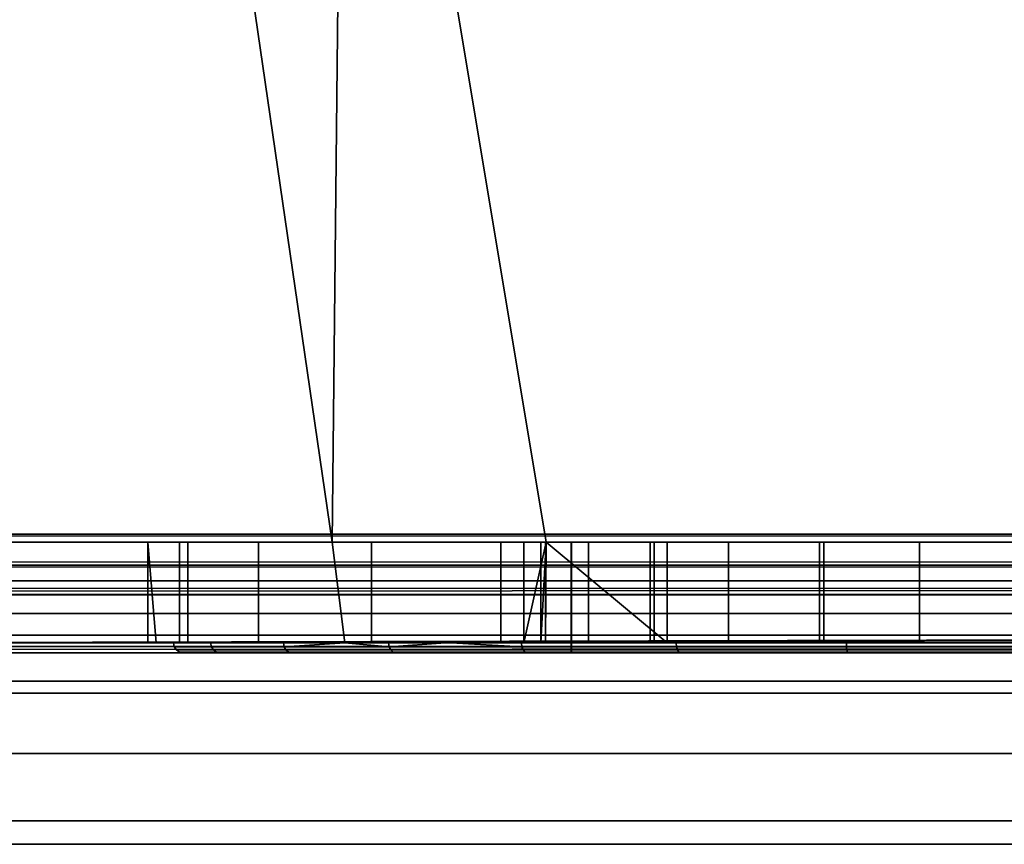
# Model space of a CAD drawing. Header units: millimetres. Extents: x -603 to 3703, y -115 to 193.
# Tile 509 of 656: x 2546 to 2556, y -33 to -25. Entities that reach past the tile are written whole.
import ezdxf

# ---------------------------------------------------------------- set-up
doc = ezdxf.new("R2010")
doc.units = ezdxf.units.MM
doc.layers.add('151', color=7, linetype='Continuous', true_color=0xffffff)

# ---------------------------------------------------------------- blocks, each defined once
blk = doc.blocks.new('UG_SURFACE_136')
at = {"layer": '151', "color": 252, "linetype": 'Continuous', "lineweight": 35}
for points in [[(2543.9751, -17, 1167.5), (2494, -17, 1167.5), (2494, -30, 1167.5), (2576, -30, 1167.5)], [(2576, -30, 1002.5001), (2494, -30, 1002.5001), (2494, -17, 1002.5001), (2543.9751, -17, 1002.5001)], [(2576, -30, 1167.5), (2547.375, -17, 1167.5), (2543.9751, -17, 1167.5)], [(2576, -30, 1002.5001), (2543.9751, -17, 1002.5001), (2547.375, -17, 1002.5001)], [(2576, -30, 1167.5), (2549.2499, -17, 1167.5), (2547.375, -17, 1167.5)], [(2576, -30, 1002.5001), (2547.375, -17, 1002.5001), (2549.2499, -17, 1002.5001)], [(2576, -30, 1167.5), (2562.7501, -17, 1167.5), (2549.2499, -17, 1167.5)], [(2576, -30, 1002.5001), (2549.2499, -17, 1002.5001), (2562.7501, -17, 1002.5001)], [(2543.9751, -30, 1003.5), (2549.125, -30, 1003.5), (2547.375, -18, 1003.5), (2543.9751, -18, 1003.5)], [(2549.125, -30, 1166.5), (2543.9751, -30, 1166.5), (2543.9751, -18, 1166.5), (2547.375, -18, 1166.5)], [(2549.125, -30, 1003.5), (2549.2499, -18, 1003.5), (2547.375, -18, 1003.5)], [(2547.375, -18, 1166.5), (2549.2499, -18, 1166.5), (2549.125, -30, 1166.5)], [(2549.2499, -18, 1003.5), (2549.125, -30, 1003.5), (2551.25, -30, 1003.5)], [(2549.2499, -18, 1166.5), (2551.25, -30, 1166.5), (2549.125, -30, 1166.5)], [(2551.25, -30, 1003.5), (2560.75, -30, 1003.5), (2562.7501, -18, 1003.5), (2549.2499, -18, 1003.5)], [(2549.2499, -18, 1166.5), (2562.7501, -18, 1166.5), (2560.75, -30, 1166.5), (2551.25, -30, 1166.5)], [(2576, -30, 1167.5), (2494, -30, 1167.5), (2494, -30.3827, 1167.4238), (2575.9685, -30.3827, 1167.4238)], [(2575.9685, -30.3827, 1002.5761), (2494, -30.3827, 1002.5761), (2494, -30, 1002.5001), (2576, -30, 1002.5001)], [(2543.9751, -30, 1033.975), (2543.9751, -30, 1093.25), (2549.125, -30, 1093.25), (2549.125, -30, 1037.2051)], [(2549.125, -30, 1037.2051), (2547.6892, -30, 1034.7373), (2543.9751, -30, 1033.975)], [(2543.9751, -30, 1033.975), (2547.6055, -30, 1033.975), (2547.2932, -30, 1031.1321)], [(2547.2932, -30, 1031.1321), (2548.393, -30, 1027.676), (2543.9751, -30, 1013.575), (2543.9751, -30, 1033.975)], [(2548.393, -30, 1027.676), (2549.125, -30, 1026.8509), (2549.125, -30, 1013.575), (2543.9751, -30, 1013.575)], [(2547.6892, -30, 1034.7373), (2547.6055, -30, 1033.975), (2543.9751, -30, 1033.975)], [(2549.125, -30, 1166.5), (2549.125, -30, 1126.75), (2543.9751, -30, 1126.75), (2543.9751, -30, 1166.5)], [(2549.125, -30, 1126.75), (2549.125, -30, 1108.1001), (2543.9751, -30, 1108.1001), (2543.9751, -30, 1126.75)], [(2549.125, -30, 1108.1001), (2549.125, -30, 1099.9), (2543.9751, -30, 1099.9), (2543.9751, -30, 1108.1001)], [(2549.125, -30, 1099.9), (2549.125, -30, 1093.25), (2543.9751, -30, 1093.25), (2543.9751, -30, 1099.9)], [(2549.125, -30, 1013.575), (2549.125, -30, 1003.5), (2543.9751, -30, 1003.5), (2543.9751, -30, 1013.575)], [(2547.2932, -30, 1031.1321), (2547.6055, -30, 1033.975), (2547.6055, -31, 1033.975), (2547.375, -31, 1031.8773)], [(2547.2932, -30, 1031.1321), (2547.2932, -31, 1031.1321), (2547.375, -31, 1030.875)], [(2547.375, -31, 1030.875), (2548.393, -31, 1027.676), (2548.393, -30, 1027.676), (2547.2932, -30, 1031.1321)], [(2547.375, -31, 1031.8773), (2547.2932, -31, 1031.1321), (2547.2932, -30, 1031.1321)], [(2547.6055, -30, 1033.975), (2547.6892, -30, 1034.7373), (2547.6892, -31, 1034.7373), (2547.6055, -31, 1033.975)], [(2549.2499, -31, 1037.4199), (2547.6892, -31, 1034.7373), (2547.6892, -30, 1034.7373), (2549.125, -30, 1037.2051)], [(2549.125, -30, 1026.8509), (2548.393, -30, 1027.676), (2548.393, -31, 1027.676), (2549.2499, -31, 1026.71)], [(2549.125, -30, 1037.2051), (2549.5133, -30, 1037.8723), (2549.5133, -31, 1037.8723), (2549.2499, -31, 1037.4199)], [(2549.2499, -31, 1026.71), (2550.8001, -31, 1024.9628), (2550.8001, -30, 1024.9628), (2549.125, -30, 1026.8509)], [(2549.125, -30, 1166.5), (2551.25, -30, 1166.5), (2551.25, -30, 1151.2078), (2551.0273, -30, 1150.5226)], [(2551.0273, -30, 1150.5226), (2551.2447, -30, 1148.4549), (2549.125, -30, 1126.75), (2549.125, -30, 1166.5)], [(2549.125, -30, 1093.25), (2551.25, -30, 1093.25), (2551.25, -30, 1083.2077), (2551.0273, -30, 1082.5226)], [(2551.0273, -30, 1082.5226), (2551.2447, -30, 1080.4549), (2549.125, -30, 1037.2051), (2549.125, -30, 1093.25)], [(2549.125, -30, 1013.575), (2550.8001, -30, 1013.575), (2550.8001, -30, 1012.55)], [(2550.8001, -30, 1012.55), (2551.1959, -30, 1010.56), (2549.125, -30, 1003.5), (2549.125, -30, 1013.575)], [(2551.1959, -30, 1010.56), (2551.25, -30, 1010.479), (2551.25, -30, 1003.5), (2549.125, -30, 1003.5)], [(2550.8001, -30, 1013.575), (2549.125, -30, 1013.575), (2549.125, -30, 1026.8509), (2550.8001, -30, 1024.9628)], [(2549.5133, -30, 1037.8723), (2549.125, -30, 1037.2051), (2551.2447, -30, 1080.4549)], [(2551.2447, -30, 1148.4549), (2551.25, -30, 1148.4457), (2551.25, -30, 1126.75), (2549.125, -30, 1126.75)], [(2551.25, -30, 1126.75), (2551.25, -30, 1108.1001), (2549.125, -30, 1108.1001), (2549.125, -30, 1126.75)], [(2551.25, -30, 1108.1001), (2551.25, -30, 1099.9), (2549.125, -30, 1099.9), (2549.125, -30, 1108.1001)], [(2551.25, -30, 1099.9), (2551.25, -30, 1093.25), (2549.125, -30, 1093.25), (2549.125, -30, 1099.9)], [(2552.4518, -31, 1039.9983), (2549.5133, -31, 1037.8723), (2549.5133, -30, 1037.8723), (2551.25, -30, 1039.1288)], [(2551.2447, -30, 1080.4549), (2551.25, -30, 1080.4458), (2551.25, -30, 1039.1288), (2549.5133, -30, 1037.8723)], [(2550.8001, -30, 1012.55), (2550.8001, -31, 1012.55), (2551.1959, -31, 1010.56), (2551.1959, -30, 1010.56)], [(2550.8001, -31, 1013.575), (2550.8001, -31, 1012.55), (2550.8001, -30, 1012.55), (2550.8001, -30, 1013.575)], [(2550.8001, -30, 1013.575), (2550.8001, -30, 1024.9628), (2550.8001, -31, 1024.9628), (2550.8001, -31, 1013.575)], [(2551.0273, -31, 1150.5226), (2551.0273, -30, 1150.5226), (2551.25, -30, 1151.2078)], [(2551.0273, -30, 1150.5226), (2551.0273, -31, 1150.5226), (2551.2447, -31, 1148.4549), (2551.2447, -30, 1148.4549)], [(2551.25, -30, 1151.2078), (2551.6698, -30, 1152.5), (2551.6698, -31, 1152.5), (2551.0273, -31, 1150.5226)], [(2551.0273, -31, 1082.5226), (2551.0273, -30, 1082.5226), (2551.25, -30, 1083.2077)], [(2551.0273, -30, 1082.5226), (2551.0273, -31, 1082.5226), (2551.2447, -31, 1080.4549), (2551.2447, -30, 1080.4549)], [(2551.25, -30, 1083.2077), (2551.6698, -30, 1084.5), (2551.6698, -31, 1084.5), (2551.0273, -31, 1082.5226)], [(2551.1959, -31, 1010.56), (2552.3231, -31, 1008.873), (2552.3231, -30, 1008.873), (2551.25, -30, 1010.479)], [(2551.25, -30, 1010.479), (2551.1959, -30, 1010.56), (2551.1959, -31, 1010.56)], [(2551.2447, -31, 1148.4549), (2552.2842, -31, 1146.6544), (2552.2842, -30, 1146.6544), (2551.25, -30, 1148.4457)], [(2551.25, -30, 1148.4457), (2551.2447, -30, 1148.4549), (2551.2447, -31, 1148.4549)], [(2551.2447, -31, 1080.4549), (2552.2842, -31, 1078.6543), (2552.2842, -30, 1078.6543), (2551.25, -30, 1080.4458)], [(2551.25, -30, 1080.4458), (2551.2447, -30, 1080.4549), (2551.2447, -31, 1080.4549)], [(2551.25, -30, 1039.1288), (2552.4518, -30, 1039.9983), (2552.4518, -31, 1039.9983)], [(2556, -30, 1087), (2554.9605, -30, 1086.8907), (2551.25, -30, 1093.25), (2560.75, -30, 1093.25)], [(2551.25, -30, 1093.25), (2553.061, -30, 1086.045), (2551.6698, -30, 1084.5)], [(2554.9605, -30, 1086.8907), (2553.061, -30, 1086.045), (2551.25, -30, 1093.25)], [(2551.25, -30, 1126.75), (2552.2842, -30, 1146.6544), (2553.9663, -30, 1145.4322)], [(2553.9663, -30, 1145.4322), (2556, -30, 1145), (2560.75, -30, 1126.75), (2551.25, -30, 1126.75)], [(2551.25, -30, 1126.75), (2551.25, -30, 1148.4457), (2552.2842, -30, 1146.6544)], [(2556, -30, 1155), (2554.9605, -30, 1154.8908), (2551.25, -30, 1166.5), (2560.75, -30, 1166.5)], [(2551.25, -30, 1166.5), (2553.061, -30, 1154.0451), (2551.6698, -30, 1152.5)], [(2554.9605, -30, 1154.8908), (2553.061, -30, 1154.0451), (2551.25, -30, 1166.5)], [(2551.25, -30, 1039.1288), (2552.2842, -30, 1078.6543), (2553.9663, -30, 1077.4323)], [(2552.4518, -30, 1039.9983), (2551.25, -30, 1039.1288), (2553.9663, -30, 1077.4323)], [(2551.25, -30, 1039.1288), (2551.25, -30, 1080.4458), (2552.2842, -30, 1078.6543)], [(2551.25, -30, 1003.5), (2552.3231, -30, 1008.873), (2554.0102, -30, 1007.7459)], [(2554.0102, -30, 1007.7459), (2556, -30, 1007.35), (2560.75, -30, 1003.5), (2551.25, -30, 1003.5)], [(2551.25, -30, 1003.5), (2551.25, -30, 1010.479), (2552.3231, -30, 1008.873)], [(2551.25, -30, 1126.75), (2560.75, -30, 1126.75), (2560.4999, -30, 1108.5), (2551.5001, -30, 1108.5)], [(2551.25, -30, 1093.25), (2551.25, -30, 1099.9), (2551.5001, -30, 1099.9), (2551.5001, -30, 1099.4999)], [(2551.5001, -30, 1099.4999), (2560.4999, -30, 1099.4999), (2560.75, -30, 1093.25), (2551.25, -30, 1093.25)], [(2551.5001, -30, 1099.9), (2551.25, -30, 1099.9), (2551.25, -30, 1108.1001), (2551.5001, -30, 1108.1001)], [(2551.5001, -30, 1108.5), (2551.5001, -30, 1108.1001), (2551.25, -30, 1108.1001), (2551.25, -30, 1126.75)], [(2551.6698, -30, 1152.5), (2551.25, -30, 1151.2078), (2551.25, -30, 1166.5)], [(2551.6698, -30, 1084.5), (2551.25, -30, 1083.2077), (2551.25, -30, 1093.25)], [(2560.4999, -30, 1099.4999), (2551.5001, -30, 1099.4999), (2551.5001, -31.1, 1099.4999), (2560.4999, -31.1, 1099.4999)], [(2551.5001, -31.1, 1108.5), (2551.5001, -31.1, 1099.4999), (2551.5001, -30, 1099.9), (2551.5001, -30, 1108.1001)], [(2551.5001, -31.1, 1099.4999), (2551.5001, -30, 1099.4999), (2551.5001, -30, 1099.9)], [(2551.5001, -30, 1108.1001), (2551.5001, -30, 1108.5), (2551.5001, -31.1, 1108.5)], [(2551.5001, -30, 1108.5), (2560.4999, -30, 1108.5), (2560.4999, -31.1, 1108.5), (2551.5001, -31.1, 1108.5)], [(2553.061, -30, 1154.0451), (2553.061, -31, 1154.0451), (2551.6698, -31, 1152.5), (2551.6698, -30, 1152.5)], [(2553.061, -30, 1086.045), (2553.061, -31, 1086.045), (2551.6698, -31, 1084.5), (2551.6698, -30, 1084.5)], [(2552.2842, -30, 1146.6544), (2552.2842, -31, 1146.6544), (2553.9663, -31, 1145.4322), (2553.9663, -30, 1145.4322)], [(2552.2842, -30, 1078.6543), (2552.2842, -31, 1078.6543), (2553.9663, -31, 1077.4323), (2553.9663, -30, 1077.4323)], [(2552.3231, -30, 1008.873), (2552.3231, -31, 1008.873), (2554.0102, -31, 1007.7459), (2554.0102, -30, 1007.7459)], [(2556, -30, 1040.75), (2556, -31, 1040.75), (2552.4518, -31, 1039.9983), (2552.4518, -30, 1039.9983)], [(2553.9663, -30, 1077.4323), (2556, -30, 1077), (2556, -30, 1040.75), (2552.4518, -30, 1039.9983)], [(2554.9605, -30, 1154.8908), (2554.9605, -31, 1154.8908), (2553.061, -31, 1154.0451), (2553.061, -30, 1154.0451)], [(2554.9605, -30, 1086.8907), (2554.9605, -31, 1086.8907), (2553.061, -31, 1086.045), (2553.061, -30, 1086.045)], [(2553.9663, -30, 1145.4322), (2553.9663, -31, 1145.4322), (2556, -31, 1145), (2556, -30, 1145)], [(2553.9663, -30, 1077.4323), (2553.9663, -31, 1077.4323), (2556, -31, 1077), (2556, -30, 1077)], [(2554.0102, -30, 1007.7459), (2554.0102, -31, 1007.7459), (2556, -31, 1007.35), (2556, -30, 1007.35)], [(2556, -31, 1155), (2554.9605, -31, 1154.8908), (2554.9605, -30, 1154.8908), (2556, -30, 1155)], [(2556, -31, 1087), (2554.9605, -31, 1086.8907), (2554.9605, -30, 1086.8907), (2556, -30, 1087)], [(2575.9685, -30.3827, 1167.4238), (2494, -30.3827, 1167.4238), (2494, -30.7071, 1167.2071), (2575.8786, -30.7071, 1167.2071)], [(2575.8786, -30.7071, 1002.7928), (2494, -30.7071, 1002.7928), (2494, -30.3827, 1002.5761), (2575.9685, -30.3827, 1002.5761)], [(2575.8786, -30.7071, 1167.2071), (2494, -30.7071, 1167.2071), (2494, -30.9239, 1166.8826), (2575.7444, -30.9239, 1166.8826)], [(2575.7444, -30.9239, 1003.1173), (2494, -30.9239, 1003.1173), (2494, -30.7071, 1002.7928), (2575.8786, -30.7071, 1002.7928)], [(2575.7444, -30.9239, 1166.8826), (2494, -30.9239, 1166.8826), (2494, -31, 1166.5), (2543.9751, -31, 1166.5)], [(2494, -30.9239, 1003.1173), (2547.375, -31, 1003.5), (2543.9751, -31, 1003.5)], [(2494, -30.9239, 1003.1173), (2575.7444, -30.9239, 1003.1173), (2549.2499, -31, 1003.5), (2547.375, -31, 1003.5)], [(2575.7444, -30.9239, 1166.8826), (2543.9751, -31, 1166.5), (2547.375, -31, 1166.5)], [(2543.9751, -31, 1033.975), (2543.9751, -31, 1013.575), (2547.375, -31, 1013.575), (2547.375, -31, 1030.875)], [(2547.375, -31, 1030.875), (2547.2932, -31, 1031.1321), (2543.9751, -31, 1033.975)], [(2547.2932, -31, 1031.1321), (2547.375, -31, 1031.8773), (2547.375, -31, 1033.975), (2543.9751, -31, 1033.975)], [(2543.9751, -31, 1166.5), (2543.9751, -31, 1128.75), (2547.375, -31, 1128.75), (2547.375, -31, 1166.5)], [(2543.9751, -31, 1128.75), (2543.9751, -31, 1110.1), (2547.375, -31, 1110.1), (2547.375, -31, 1128.75)], [(2543.9751, -31, 1110.1), (2543.9751, -31, 1097.9), (2547.375, -31, 1097.9), (2547.375, -31, 1110.1)], [(2543.9751, -31, 1097.9), (2543.9751, -31, 1091.2499), (2547.375, -31, 1091.2499), (2547.375, -31, 1097.9)], [(2543.9751, -31, 1091.2499), (2543.9751, -31, 1033.975), (2547.375, -31, 1033.975), (2547.375, -31, 1091.2499)], [(2543.9751, -31, 1013.575), (2543.9751, -31, 1003.5), (2547.375, -31, 1003.5), (2547.375, -31, 1013.575)], [(2575.7444, -30.9239, 1166.8826), (2547.375, -31, 1166.5), (2549.2499, -31, 1166.5)], [(2547.375, -31, 1110.1), (2547.375, -31, 1097.9), (2547.5466, -31, 1103.1115)], [(2547.5466, -31, 1103.1115), (2547.9159, -31, 1106.6266), (2547.375, -31, 1110.1)], [(2547.375, -31, 1097.9), (2549.2499, -31, 1097.9), (2549.2499, -31, 1099.0711), (2548.6388, -31, 1099.75)], [(2548.6388, -31, 1099.75), (2547.5466, -31, 1103.1115), (2547.375, -31, 1097.9)], [(2547.375, -31, 1013.575), (2549.2499, -31, 1013.575), (2549.2499, -31, 1026.71), (2548.393, -31, 1027.676)], [(2547.375, -31, 1091.2499), (2547.375, -31, 1033.975), (2547.6055, -31, 1033.975), (2547.6892, -31, 1034.7373)], [(2547.6892, -31, 1034.7373), (2549.2499, -31, 1037.4199), (2549.2499, -31, 1091.2499), (2547.375, -31, 1091.2499)], [(2547.6055, -31, 1033.975), (2547.375, -31, 1033.975), (2547.375, -31, 1031.8773)], [(2548.393, -31, 1027.676), (2547.375, -31, 1030.875), (2547.375, -31, 1013.575)], [(2547.9159, -31, 1106.6266), (2549.2499, -31, 1108.9371), (2549.2499, -31, 1110.1), (2547.375, -31, 1110.1)], [(2547.375, -31, 1166.5), (2547.375, -31, 1128.75), (2549.2499, -31, 1128.75), (2549.2499, -31, 1166.5)], [(2547.375, -31, 1128.75), (2547.375, -31, 1110.1), (2549.2499, -31, 1110.1), (2549.2499, -31, 1128.75)], [(2547.375, -31, 1097.9), (2547.375, -31, 1091.2499), (2549.2499, -31, 1091.2499), (2549.2499, -31, 1097.9)], [(2547.375, -31, 1013.575), (2547.375, -31, 1003.5), (2549.2499, -31, 1003.5), (2549.2499, -31, 1013.575)], [(2548.6453, -31.0383, 1099.7539), (2547.554, -31.0383, 1103.1123), (2547.5466, -31, 1103.1115), (2548.6388, -31, 1099.75)], [(2547.554, -31.0383, 1103.1123), (2547.9233, -31.0383, 1106.6242), (2547.9159, -31, 1106.6266), (2547.5466, -31, 1103.1115)], [(2549.2499, -31, 1108.9371), (2547.9159, -31, 1106.6266), (2547.9233, -31.0383, 1106.6242), (2549.6888, -31.0383, 1109.6826)], [(2548.6453, -31.0383, 1099.7539), (2548.6388, -31, 1099.75), (2549.2499, -31, 1099.0711)], [(2551.0082, -31.0383, 1097.1295), (2548.6453, -31.0383, 1099.7539), (2549.2499, -31, 1099.0711), (2550.3044, -31, 1097.9)], [(2549.2499, -31, 1166.5), (2562.7501, -31, 1166.5), (2575.7444, -30.9239, 1166.8826)], [(2575.7444, -30.9239, 1003.1173), (2562.7501, -31, 1003.5), (2549.2499, -31, 1003.5)], [(2549.2499, -31, 1166.5), (2554.9605, -31, 1154.8908), (2556, -31, 1155)], [(2556, -31, 1155), (2557.0395, -31, 1154.8908), (2562.7501, -31, 1166.5), (2549.2499, -31, 1166.5)], [(2549.2499, -31, 1166.5), (2551.0273, -31, 1150.5226), (2551.6698, -31, 1152.5)], [(2549.2499, -31, 1128.75), (2552.2842, -31, 1146.6544), (2551.2447, -31, 1148.4549)], [(2549.2499, -31, 1166.5), (2553.061, -31, 1154.0451), (2554.9605, -31, 1154.8908)], [(2551.2447, -31, 1148.4549), (2551.0273, -31, 1150.5226), (2549.2499, -31, 1166.5), (2549.2499, -31, 1128.75)], [(2549.2499, -31, 1128.75), (2562.7501, -31, 1128.75), (2556, -31, 1145), (2553.9663, -31, 1145.4322)], [(2553.9663, -31, 1145.4322), (2552.2842, -31, 1146.6544), (2549.2499, -31, 1128.75)], [(2551.6698, -31, 1152.5), (2553.061, -31, 1154.0451), (2549.2499, -31, 1166.5)], [(2549.2499, -31, 1091.2499), (2554.2328, -31, 1095.6857), (2551.0039, -31, 1097.1234)], [(2549.2499, -31, 1091.2499), (2562.7501, -31, 1091.2499), (2557.7672, -31, 1095.6857), (2554.2328, -31, 1095.6857)], [(2549.2499, -31, 1110.1), (2549.2499, -31, 1108.9371), (2549.6833, -31, 1109.6876)], [(2562.7501, -31, 1128.75), (2549.2499, -31, 1128.75), (2556, -31, 1112.5), (2559.4573, -31, 1111.7651)], [(2549.2499, -31, 1128.75), (2549.2499, -31, 1110.1), (2550.2508, -31, 1110.1), (2552.5427, -31, 1111.7651)], [(2552.5427, -31, 1111.7651), (2556, -31, 1112.5), (2549.2499, -31, 1128.75)], [(2549.2499, -31, 1091.2499), (2554.9605, -31, 1086.8907), (2556, -31, 1087)], [(2553.9663, -31, 1077.4323), (2549.2499, -31, 1037.4199), (2549.5133, -31, 1037.8723)], [(2556, -31, 1087), (2557.0395, -31, 1086.8907), (2562.7501, -31, 1091.2499), (2549.2499, -31, 1091.2499)], [(2549.2499, -31, 1091.2499), (2551.0273, -31, 1082.5226), (2551.6698, -31, 1084.5)], [(2549.2499, -31, 1037.4199), (2552.2842, -31, 1078.6543), (2551.2447, -31, 1080.4549)], [(2549.2499, -31, 1091.2499), (2553.061, -31, 1086.045), (2554.9605, -31, 1086.8907)], [(2551.2447, -31, 1080.4549), (2551.0273, -31, 1082.5226), (2549.2499, -31, 1091.2499), (2549.2499, -31, 1037.4199)], [(2553.9663, -31, 1077.4323), (2552.2842, -31, 1078.6543), (2549.2499, -31, 1037.4199)], [(2551.6698, -31, 1084.5), (2553.061, -31, 1086.045), (2549.2499, -31, 1091.2499)], [(2549.2499, -31, 1013.575), (2549.2499, -31, 1003.5), (2551.1959, -31, 1010.56), (2550.8001, -31, 1012.55)], [(2549.2499, -31, 1003.5), (2562.7501, -31, 1003.5), (2556, -31, 1007.35), (2554.0102, -31, 1007.7459)], [(2549.2499, -31, 1003.5), (2552.3231, -31, 1008.873), (2551.1959, -31, 1010.56)], [(2554.0102, -31, 1007.7459), (2552.3231, -31, 1008.873), (2549.2499, -31, 1003.5)], [(2550.8001, -31, 1024.9628), (2549.2499, -31, 1026.71), (2549.2499, -31, 1013.575), (2550.8001, -31, 1013.575)], [(2550.8001, -31, 1012.55), (2550.8001, -31, 1013.575), (2549.2499, -31, 1013.575)], [(2549.6833, -31, 1109.6876), (2550.2508, -31, 1110.1), (2549.2499, -31, 1110.1)], [(2549.2499, -31, 1099.0711), (2549.2499, -31, 1097.9), (2550.3044, -31, 1097.9)], [(2551.0039, -31, 1097.1234), (2550.3044, -31, 1097.9), (2549.2499, -31, 1097.9), (2549.2499, -31, 1091.2499)], [(2549.6888, -31.0383, 1109.6826), (2549.6833, -31, 1109.6876), (2549.2499, -31, 1108.9371)], [(2549.5133, -31, 1037.8723), (2552.4518, -31, 1039.9983), (2553.9663, -31, 1077.4323)], [(2550.2508, -31, 1110.1), (2549.6833, -31, 1109.6876), (2549.6888, -31.0383, 1109.6826)], [(2549.6888, -31.0383, 1109.6826), (2552.5458, -31.0383, 1111.7582), (2552.5427, -31, 1111.7651), (2550.2508, -31, 1110.1)], [(2550.3044, -31, 1097.9), (2551.0039, -31, 1097.1234), (2551.0082, -31.0383, 1097.1295)], [(2554.2343, -31.0383, 1095.6932), (2551.0082, -31.0383, 1097.1295), (2551.0039, -31, 1097.1234), (2554.2328, -31, 1095.6857)], [(2552.4518, -31, 1039.9983), (2556, -31, 1040.75), (2556, -31, 1077), (2553.9663, -31, 1077.4323)], [(2552.5458, -31.0383, 1111.7582), (2556, -31.0383, 1112.4924), (2556, -31, 1112.5), (2552.5427, -31, 1111.7651)], [(2557.7657, -31.0383, 1095.6932), (2554.2343, -31.0383, 1095.6932), (2554.2328, -31, 1095.6857), (2557.7672, -31, 1095.6857)], [(2548.6641, -31.0707, 1099.7646), (2547.5757, -31.0707, 1103.1146), (2547.554, -31.0383, 1103.1123), (2548.6453, -31.0383, 1099.7539)], [(2547.5757, -31.0707, 1103.1146), (2547.9438, -31.0707, 1106.6176), (2547.9233, -31.0383, 1106.6242), (2547.554, -31.0383, 1103.1123)], [(2548.6922, -31.0924, 1099.7809), (2547.6079, -31.0924, 1103.1179), (2547.5757, -31.0707, 1103.1146), (2548.6641, -31.0707, 1099.7646)], [(2547.6079, -31.0924, 1103.1179), (2547.9748, -31.0924, 1106.6076), (2547.9438, -31.0707, 1106.6176), (2547.5757, -31.0707, 1103.1146)], [(2548.7254, -31.1, 1099.8), (2547.646, -31.1, 1103.122), (2547.6079, -31.0924, 1103.1179), (2548.6922, -31.0924, 1099.7809)], [(2547.646, -31.1, 1103.122), (2548.0111, -31.1, 1106.5958), (2547.9748, -31.0924, 1106.6076), (2547.6079, -31.0924, 1103.1179)], [(2548.0111, -31.1, 1106.5958), (2547.646, -31.1, 1103.122), (2548.7254, -31.1, 1099.8), (2551.5001, -31.1, 1099.4999)], [(2547.9438, -31.0707, 1106.6176), (2549.705, -31.0707, 1109.668), (2549.6888, -31.0383, 1109.6826), (2547.9233, -31.0383, 1106.6242)], [(2547.9748, -31.0924, 1106.6076), (2549.7291, -31.0924, 1109.6463), (2549.705, -31.0707, 1109.668), (2547.9438, -31.0707, 1106.6176)], [(2548.0111, -31.1, 1106.5958), (2549.7575, -31.1, 1109.6207), (2549.7291, -31.0924, 1109.6463), (2547.9748, -31.0924, 1106.6076)], [(2551.5001, -31.1, 1099.4999), (2551.5001, -31.1, 1108.5), (2549.7575, -31.1, 1109.6207), (2548.0111, -31.1, 1106.5958)], [(2551.0211, -31.0707, 1097.1471), (2548.6641, -31.0707, 1099.7646), (2548.6453, -31.0383, 1099.7539), (2551.0082, -31.0383, 1097.1295)], [(2551.0402, -31.0924, 1097.1733), (2548.6922, -31.0924, 1099.7809), (2548.6641, -31.0707, 1099.7646), (2551.0211, -31.0707, 1097.1471)], [(2551.0626, -31.1, 1097.2042), (2548.7254, -31.1, 1099.8), (2548.6922, -31.0924, 1099.7809), (2551.0402, -31.0924, 1097.1733)], [(2548.7254, -31.1, 1099.8), (2551.0626, -31.1, 1097.2042), (2551.5001, -31.1, 1099.4999)], [(2549.705, -31.0707, 1109.668), (2552.5546, -31.0707, 1111.7383), (2552.5458, -31.0383, 1111.7582), (2549.6888, -31.0383, 1109.6826)], [(2549.7291, -31.0924, 1109.6463), (2552.568, -31.0924, 1111.7088), (2552.5546, -31.0707, 1111.7383), (2549.705, -31.0707, 1109.668)], [(2549.7575, -31.1, 1109.6207), (2552.5835, -31.1, 1111.6738), (2552.568, -31.0924, 1111.7088), (2549.7291, -31.0924, 1109.6463)], [(2552.5835, -31.1, 1111.6738), (2549.7575, -31.1, 1109.6207), (2551.5001, -31.1, 1108.5)], [(2554.2388, -31.0707, 1095.7144), (2551.0211, -31.0707, 1097.1471), (2551.0082, -31.0383, 1097.1295), (2554.2343, -31.0383, 1095.6932)], [(2554.2455, -31.0924, 1095.7462), (2551.0402, -31.0924, 1097.1733), (2551.0211, -31.0707, 1097.1471), (2554.2388, -31.0707, 1095.7144)], [(2554.2536, -31.1, 1095.7836), (2551.0626, -31.1, 1097.2042), (2551.0402, -31.0924, 1097.1733), (2554.2455, -31.0924, 1095.7462)], [(2560.4999, -31.1, 1099.4999), (2551.5001, -31.1, 1099.4999), (2551.0626, -31.1, 1097.2042), (2554.2536, -31.1, 1095.7836)], [(2551.5001, -31.1, 1108.5), (2560.4999, -31.1, 1108.5), (2556, -31.1, 1112.4001), (2552.5835, -31.1, 1111.6738)], [(2552.5546, -31.0707, 1111.7383), (2556, -31.0707, 1112.4707), (2556, -31.0383, 1112.4924), (2552.5458, -31.0383, 1111.7582)], [(2552.568, -31.0924, 1111.7088), (2556, -31.0924, 1112.4383), (2556, -31.0707, 1112.4707), (2552.5546, -31.0707, 1111.7383)], [(2552.5835, -31.1, 1111.6738), (2556, -31.1, 1112.4001), (2556, -31.0924, 1112.4383), (2552.568, -31.0924, 1111.7088)], [(2557.7612, -31.0707, 1095.7144), (2554.2388, -31.0707, 1095.7144), (2554.2343, -31.0383, 1095.6932), (2557.7657, -31.0383, 1095.6932)], [(2557.7545, -31.0924, 1095.7462), (2554.2455, -31.0924, 1095.7462), (2554.2388, -31.0707, 1095.7144), (2557.7612, -31.0707, 1095.7144)], [(2557.7464, -31.1, 1095.7836), (2554.2536, -31.1, 1095.7836), (2554.2455, -31.0924, 1095.7462), (2557.7545, -31.0924, 1095.7462)], [(2554.2536, -31.1, 1095.7836), (2557.7464, -31.1, 1095.7836), (2560.9374, -31.1, 1097.2042), (2560.4999, -31.1, 1099.4999)]]:
    blk.add_3dface(points, dxfattribs=at)
blk = doc.blocks.new('UG_SURFACE_137')
at = {"layer": '151', "color": 43, "linetype": 'Continuous', "lineweight": 35}
for points in [[(2490.9999, 0, 2017), (2490.9999, -34, 2017), (3509.0001, -34, 2017), (3509.0001, 0, 2017)], [(2490.9999, -34), (2490.9999, -2), (3509.0001, -2), (3509.0001, -34)]]:
    blk.add_3dface(points, dxfattribs=at)
blk = doc.blocks.new('UG_SURFACE_167')
at = {"layer": '151', "color": 252, "linetype": 'Continuous', "lineweight": 35}
for points in [[(2485.5001, -29.92, 2021.75), (3514.4999, -29.92, 2021.75), (3514.4999, 14.42, 2021.75), (2485.5001, 14.42, 2021.75)], [(2487, -29.92, 2020.2501), (2487, 14.42, 2020.2501), (3513, 14.42, 2020.2501), (3513, -29.92, 2020.2501)], [(2431.9999, -18, 2075.2499), (2431.9999, -29.92, 2075.2499), (3568.0001, -29.92, 2075.2499), (3568.0001, -18, 2075.2499)], [(2433.5001, -18, 2073.75), (3566.4999, -18, 2073.75), (3566.4999, -29.92, 2073.75), (2433.5001, -29.92, 2073.75)], [(3568.0001, -29.92, 2075.2499), (2431.9999, -29.92, 2075.2499), (2432.0593, -30.5209, 2075.1908)], [(3567.9407, -30.5209, 2075.1908), (3568.0001, -29.92, 2075.2499), (2432.0593, -30.5209, 2075.1908)], [(2433.5303, -30.2282, 2073.7197), (2433.5001, -29.92, 2073.75), (3566.4999, -29.92, 2073.75)], [(2433.5303, -30.2282, 2073.7197), (3566.4999, -29.92, 2073.75), (3566.4697, -30.2282, 2073.7197)], [(3514.5304, -30.2282, 2021.7803), (2485.5001, -29.92, 2021.75), (2485.4696, -30.2282, 2021.7803)], [(3514.5304, -30.2282, 2021.7803), (3514.4999, -29.92, 2021.75), (2485.5001, -29.92, 2021.75)], [(2486.9409, -30.5209, 2020.3092), (3513, -29.92, 2020.2501), (3513.0591, -30.5209, 2020.3092)], [(2486.9409, -30.5209, 2020.3092), (2487, -29.92, 2020.2501), (3513, -29.92, 2020.2501)], [(3566.4697, -30.2282, 2073.7197), (3566.3798, -30.5246, 2073.6296), (2433.6202, -30.5246, 2073.6296), (2433.5303, -30.2282, 2073.7197)], [(2485.4696, -30.2282, 2021.7803), (2485.3797, -30.5246, 2021.8704), (3514.6203, -30.5246, 2021.8704)], [(2485.4696, -30.2282, 2021.7803), (3514.6203, -30.5246, 2021.8704), (3514.5304, -30.2282, 2021.7803)], [(2432.0593, -30.5209, 2075.1908), (2432.2345, -31.0987, 2075.0155), (3567.7655, -31.0987, 2075.0155), (3567.9407, -30.5209, 2075.1908)], [(3513.0591, -30.5209, 2020.3092), (2486.7656, -31.0987, 2020.4844), (2486.9409, -30.5209, 2020.3092)], [(3513.0591, -30.5209, 2020.3092), (3513.2344, -31.0987, 2020.4844), (2486.7656, -31.0987, 2020.4844)], [(3566.0372, -31.0372, 2073.2872), (2433.9628, -31.0372, 2073.2872), (2433.6202, -30.5246, 2073.6296), (3566.3798, -30.5246, 2073.6296)], [(3514.6203, -30.5246, 2021.8704), (2485.3797, -30.5246, 2021.8704), (2485.0373, -31.0372, 2022.2127), (3514.9627, -31.0372, 2022.2127)], [(3567.7655, -31.0987, 2075.0155), (2432.2345, -31.0987, 2075.0155), (2432.9021, -32.0979, 2074.348), (3567.0979, -32.0979, 2074.348)], [(3565.5246, -31.3797, 2072.7746), (2434.4754, -31.3797, 2072.7746), (2433.9628, -31.0372, 2073.2872), (3566.0372, -31.0372, 2073.2872)], [(3514.9627, -31.0372, 2022.2127), (2485.0373, -31.0372, 2022.2127), (2484.5247, -31.3797, 2022.7253), (3515.4753, -31.3797, 2022.7253)], [(3513.9022, -32.0979, 2021.152), (2486.0978, -32.0979, 2021.152), (2486.7656, -31.0987, 2020.4844), (3513.2344, -31.0987, 2020.4844)], [(3564.9199, -31.5, 2072.17), (2435.0801, -31.5, 2072.17), (2434.4754, -31.3797, 2072.7746), (3565.5246, -31.3797, 2072.7746)], [(3515.4753, -31.3797, 2022.7253), (2484.5247, -31.3797, 2022.7253), (2483.9201, -31.5, 2023.33), (3516.0799, -31.5, 2023.33)], [(2435.0801, -31.5, 2072.17), (3564.9199, -31.5, 2072.17), (3516.0799, -31.5, 2023.33), (2483.9201, -31.5, 2023.33)], [(3567.0979, -32.0979, 2074.348), (2432.9021, -32.0979, 2074.348), (2433.9013, -32.7655, 2073.3488), (3566.0987, -32.7655, 2073.3488)], [(3514.9014, -32.7655, 2022.1512), (2485.0986, -32.7655, 2022.1512), (2486.0978, -32.0979, 2021.152), (3513.9022, -32.0979, 2021.152)], [(3566.0987, -32.7655, 2073.3488), (2433.9013, -32.7655, 2073.3488), (2435.0801, -33, 2072.17), (3564.9199, -33, 2072.17)], [(3516.0799, -33, 2023.33), (2483.9201, -33, 2023.33), (2485.0986, -32.7655, 2022.1512), (3514.9014, -32.7655, 2022.1512)], [(2435.0801, -33, 2072.17), (2483.9201, -33, 2023.33), (3516.0799, -33, 2023.33), (3564.9199, -33, 2072.17)]]:
    blk.add_3dface(points, dxfattribs=at)

msp = doc.modelspace()

# ---------------------------------------------------------------- linework, layer by layer
at = {"layer": '151', "color": 252, "linetype": 'Continuous', "lineweight": 35, "true_color": 0x939598}
for p, q in [((3568, -29.92, 2075.25), (2432, -29.92, 2075.25)), ((3566.5, -29.92, 2073.75), (2433.5, -29.92, 2073.75)), ((3514.5, -29.92, 2021.75), (2485.5, -29.92, 2021.75)), ((3513, -29.92, 2020.25), (2487, -29.92, 2020.25)), ((2494, -30, 1003.5), (2575.5858, -30, 1003.5)), ((2576, -30, 1002.5), (2494, -30, 1002.5)), ((2494, -30, 1167.5), (2576, -30, 1167.5)), ((2494, -30, 1166.5), (2575.5858, -30, 1166.5)), ((2550.8, -30, 1024.9628), (2550.8, -31, 1024.9628)), ((2550.8, -30, 1012.55), (2550.8, -31, 1012.55)), ((2550.8, -30, 1012.55), (2550.8, -30, 1024.9628)), ((2551.5, -30, 1108.5), (2560.5, -30, 1108.5)), ((2551.5, -31.1, 1108.5), (2551.5, -30, 1108.5)), ((2551.5, -30, 1099.5), (2551.5, -30, 1108.5)), ((2551.5, -31.1, 1099.5), (2551.5, -30, 1099.5)), ((2560.5, -30, 1099.5), (2551.5, -30, 1099.5)), ((2494, -31, 1003.5), (2575.5858, -31, 1003.5)), ((2575.5858, -31, 1166.5), (2494, -31, 1166.5)), ((2550.8, -31, 1012.55), (2550.8, -31, 1024.9628)), ((2551.5, -31.1, 1099.5), (2551.5, -31.1, 1108.5)), ((2551.5, -31.1, 1108.5), (2560.5, -31.1, 1108.5)), ((2560.5, -31.1, 1099.5), (2551.5, -31.1, 1099.5)), ((3564.92, -31.5, 2072.17), (2435.08, -31.5, 2072.17)), ((3516.08, -31.5, 2023.33), (2483.92, -31.5, 2023.33))]:
    msp.add_line(p, q, dxfattribs=at)
at = {"layer": '151', "color": 252, "linetype": 'Continuous', "lineweight": 35, "true_color": 0x939598, "extrusion": (0, 1, 0)}
for centre, radius in [((-2556, 1082, -30), 5), ((-2556, 1150, -30), 5), ((-2556, 1104, -31), 8.5), ((-2556, 1082, -31), 5), ((-2556, 1150, -31), 5)]:
    msp.add_circle(centre, radius, dxfattribs=at)
at = {"layer": '151', "color": 252, "linetype": 'Continuous', "lineweight": 35, "true_color": 0x939598, "extrusion": (0, -1, 0)}
msp.add_circle((2556, 1104, 31.1), 8.4, dxfattribs=at)
at = {"layer": '151', "color": 252, "linetype": 'Continuous', "lineweight": 35, "true_color": 0x939598, "extrusion": (0, 1, 0)}
for centre, radius, start, end in [((-2556, 1032, -30), 8.75, 306.46173, 233.53827), ((-2556, 1012.55, -30), 5.2, 180, 0), ((-2556, 1032, -31), 8.75, 306.46173, 233.53827), ((-2556, 1012.55, -31), 5.2, 180, 0)]:
    msp.add_arc(centre, radius, start, end, dxfattribs=at)

# ---------------------------------------------------------------- block references
at = {"layer": '151', "color": 252, "linetype": 'Continuous', "lineweight": 35, "true_color": 0x939598}
for name in ['UG_SURFACE_167', 'UG_SURFACE_137', 'UG_SURFACE_136']:
    msp.add_blockref(name, (0, 0), dxfattribs=at)

doc.saveas('drawing.dxf')
